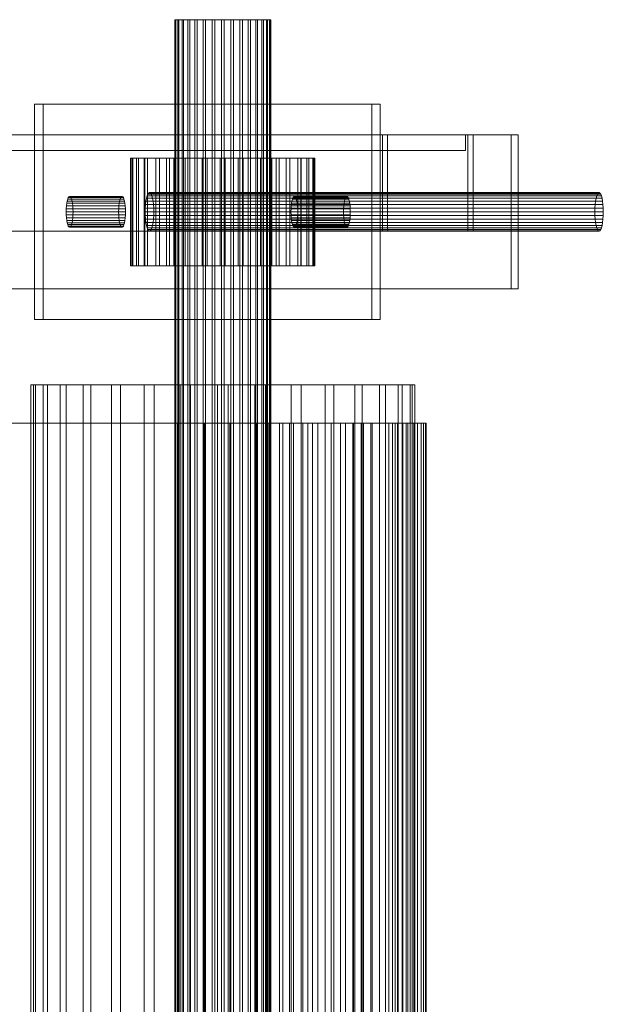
# Model space of a CAD drawing. Header units: millimetres. Extents: x -3490 to 61924, y -72580 to 6847.
# Tile 649 of 656: x 27847 to 27999, y -20681 to -20425. Entities that reach past the tile are written whole.
import ezdxf

# ---------------------------------------------------------------- set-up
doc = ezdxf.new("R2010")
doc.units = ezdxf.units.MM
doc.layers.add('superior_C10', color=7, linetype='Continuous', lineweight=0)

msp = doc.modelspace()

# ---------------------------------------------------------------- linework, layer by layer
at = {"layer": 'superior_C10'}
for p, q in [((27887.505, -20425), (27887.677, -20425)), ((27887.813, -20425), (27887.505, -20425)), ((27887.505, -20425), (27887.505, -20935)), ((27887.677, -20425), (27888.323, -20425)), ((27887.677, -20425), (27887.677, -20935)), ((27888.589, -20425), (27887.813, -20425)), ((27887.813, -20935), (27887.813, -20425)), ((27888.323, -20425), (27889.418, -20425)), ((27888.323, -20425), (27888.323, -20935)), ((27889.804, -20425), (27888.589, -20425)), ((27888.589, -20425), (27888.589, -20935)), ((27889.418, -20425), (27890.919, -20425)), ((27889.418, -20425), (27889.418, -20935)), ((27891.41, -20425), (27889.804, -20425)), ((27889.804, -20425), (27889.804, -20935)), ((27890.919, -20425), (27892.769, -20425)), ((27890.919, -20425), (27890.919, -20935)), ((27893.347, -20425), (27891.41, -20425)), ((27891.41, -20425), (27891.41, -20935)), ((27892.769, -20425), (27894.897, -20425)), ((27892.769, -20425), (27892.769, -20935)), ((27895.539, -20425), (27893.347, -20425)), ((27893.347, -20425), (27893.347, -20935)), ((27894.897, -20425), (27897.222, -20425)), ((27894.897, -20425), (27894.897, -20935)), ((27897.903, -20425), (27895.539, -20425)), ((27895.539, -20425), (27895.539, -20935)), ((27897.222, -20425), (27899.653, -20425)), ((27897.222, -20425), (27897.222, -20935)), ((27900.347, -20425), (27897.903, -20425)), ((27897.903, -20425), (27897.903, -20935)), ((27899.653, -20425), (27902.097, -20425)), ((27899.653, -20425), (27899.653, -20935)), ((27902.778, -20425), (27900.347, -20425)), ((27900.347, -20425), (27900.347, -20935)), ((27902.097, -20425), (27904.461, -20425)), ((27902.097, -20425), (27902.097, -20935)), ((27905.103, -20425), (27902.778, -20425)), ((27902.778, -20425), (27902.778, -20935)), ((27904.461, -20425), (27906.653, -20425)), ((27904.461, -20425), (27904.461, -20935)), ((27907.231, -20425), (27905.103, -20425)), ((27905.103, -20425), (27905.103, -20935)), ((27906.653, -20425), (27908.59, -20425)), ((27906.653, -20425), (27906.653, -20935)), ((27909.081, -20425), (27907.231, -20425)), ((27907.231, -20425), (27907.231, -20935)), ((27908.59, -20425), (27910.196, -20425)), ((27908.59, -20425), (27908.59, -20935)), ((27910.582, -20425), (27909.081, -20425)), ((27909.081, -20425), (27909.081, -20935)), ((27910.196, -20425), (27911.411, -20425)), ((27910.196, -20425), (27910.196, -20935)), ((27911.677, -20425), (27910.582, -20425)), ((27910.582, -20425), (27910.582, -20935)), ((27911.411, -20425), (27912.187, -20425)), ((27911.411, -20425), (27911.411, -20935)), ((27912.323, -20425), (27911.677, -20425)), ((27911.677, -20425), (27911.677, -20935)), ((27912.187, -20425), (27912.495, -20425)), ((27912.187, -20425), (27912.187, -20935)), ((27912.495, -20425), (27912.323, -20425)), ((27912.323, -20425), (27912.323, -20935)), ((27912.495, -20425), (27912.495, -20935)), ((27851.013, -20503), (27851.013, -20447)), ((27851.013, -20447), (27938.762, -20447)), ((27851.013, -20447), (27853.236, -20447)), ((27940.985, -20447), (27853.236, -20447)), ((27853.236, -20447), (27853.236, -20503)), ((27938.762, -20447), (27938.762, -20503)), ((27940.985, -20447), (27938.762, -20447)), ((27940.985, -20503), (27940.985, -20447)), ((18725.079, -20455), (27941.576, -20455)), ((27942.91, -20455), (18726.412, -20455)), ((27963.137, -20455), (18746.639, -20455)), ((18747.306, -20455), (27963.804, -20455)), ((27965.137, -20455), (18748.639, -20455)), ((27809.347, -20455), (27975.094, -20455)), ((27976.872, -20455), (27811.125, -20455)), ((27941.576, -20455), (27941.576, -20459)), ((27963.137, -20455), (27941.576, -20455)), ((27941.576, -20455), (27941.576, -20480)), ((27942.91, -20455), (27941.576, -20455)), ((27942.91, -20480), (27942.91, -20455)), ((27963.137, -20459), (27963.137, -20455)), ((27963.804, -20455), (27963.804, -20480)), ((27965.137, -20455), (27963.804, -20455)), ((27965.137, -20480), (27965.137, -20455)), ((27975.094, -20455), (27975.094, -20495)), ((27976.872, -20455), (27975.094, -20455)), ((27976.872, -20495), (27976.872, -20455)), ((27941.576, -20459), (18725.079, -20459)), ((18746.639, -20459), (27963.137, -20459)), ((27941.576, -20459), (27963.137, -20459)), ((27876.009, -20461), (27876.34, -20461)), ((27876.6, -20461), (27876.009, -20461)), ((27876.009, -20461), (27876.009, -20489)), ((27876.34, -20461), (27877.58, -20461)), ((27876.34, -20461), (27876.34, -20489)), ((27878.091, -20461), (27876.6, -20461)), ((27876.6, -20489), (27876.6, -20461)), ((27877.58, -20461), (27879.682, -20461)), ((27877.58, -20461), (27877.58, -20489)), ((27880.423, -20461), (27878.091, -20461)), ((27878.091, -20461), (27878.091, -20489)), ((27879.561, -20489), (27879.561, -20461)), ((27879.561, -20461), (27914.66, -20461)), ((27879.561, -20461), (27885.34, -20461)), ((27879.682, -20461), (27882.564, -20461)), ((27879.682, -20461), (27879.682, -20489)), ((27883.508, -20461), (27880.423, -20461)), ((27880.423, -20461), (27880.423, -20489)), ((27882.564, -20461), (27886.117, -20461)), ((27882.564, -20461), (27882.564, -20489)), ((27887.226, -20461), (27883.508, -20461)), ((27883.508, -20461), (27883.508, -20489)), ((27920.439, -20461), (27885.34, -20461)), ((27885.34, -20461), (27885.34, -20489)), ((27886.117, -20461), (27890.203, -20461)), ((27886.117, -20461), (27886.117, -20489)), ((27891.435, -20461), (27887.226, -20461)), ((27887.226, -20461), (27887.226, -20489)), ((27890.203, -20461), (27894.666, -20461)), ((27890.203, -20461), (27890.203, -20489)), ((27895.974, -20461), (27891.435, -20461)), ((27891.435, -20461), (27891.435, -20489)), ((27894.666, -20461), (27899.333, -20461)), ((27894.666, -20461), (27894.666, -20489)), ((27900.667, -20461), (27895.974, -20461)), ((27895.974, -20461), (27895.974, -20489)), ((27899.333, -20461), (27904.026, -20461)), ((27899.333, -20461), (27899.333, -20489)), ((27905.334, -20461), (27900.667, -20461)), ((27900.667, -20461), (27900.667, -20489)), ((27904.026, -20461), (27908.565, -20461)), ((27904.026, -20461), (27904.026, -20489)), ((27909.797, -20461), (27905.334, -20461)), ((27905.334, -20461), (27905.334, -20489)), ((27908.565, -20461), (27912.774, -20461)), ((27908.565, -20461), (27908.565, -20489)), ((27913.883, -20461), (27909.797, -20461)), ((27909.797, -20461), (27909.797, -20489)), ((27912.774, -20461), (27916.492, -20461)), ((27912.774, -20461), (27912.774, -20489)), ((27917.436, -20461), (27913.883, -20461)), ((27913.883, -20461), (27913.883, -20489)), ((27914.66, -20461), (27914.66, -20489)), ((27920.439, -20461), (27914.66, -20461)), ((27916.492, -20461), (27919.577, -20461)), ((27916.492, -20461), (27916.492, -20489)), ((27920.318, -20461), (27917.436, -20461)), ((27917.436, -20461), (27917.436, -20489)), ((27919.577, -20461), (27921.909, -20461)), ((27919.577, -20461), (27919.577, -20489)), ((27922.42, -20461), (27920.318, -20461)), ((27920.318, -20461), (27920.318, -20489)), ((27920.439, -20489), (27920.439, -20461)), ((27921.909, -20461), (27923.4, -20461)), ((27921.909, -20461), (27921.909, -20489)), ((27923.66, -20461), (27922.42, -20461)), ((27922.42, -20461), (27922.42, -20489)), ((27923.4, -20461), (27923.991, -20461)), ((27923.4, -20461), (27923.4, -20489)), ((27923.991, -20461), (27923.66, -20461)), ((27923.66, -20461), (27923.66, -20489)), ((27923.991, -20461), (27923.991, -20489)), ((27880.505, -20470.381), (27880.312, -20470.843)), ((27880.713, -20470.096), (27880.505, -20470.381)), ((27997.503, -20470.381), (27880.505, -20470.381)), ((27880.93, -20470), (27880.713, -20470.096)), ((27997.711, -20470.096), (27880.713, -20470.096)), ((27881.147, -20470.096), (27880.93, -20470)), ((27997.928, -20470), (27880.93, -20470)), ((27881.355, -20470.381), (27881.147, -20470.096)), ((27998.145, -20470.096), (27881.147, -20470.096)), ((27881.547, -20470.843), (27881.355, -20470.381)), ((27998.353, -20470.381), (27881.355, -20470.381)), ((27997.311, -20470.843), (27997.503, -20470.381)), ((27997.503, -20470.381), (27997.711, -20470.096)), ((27997.711, -20470.096), (27997.928, -20470)), ((27997.928, -20470), (27998.145, -20470.096)), ((27998.145, -20470.096), (27998.353, -20470.381)), ((27998.353, -20470.381), (27998.545, -20470.843)), ((27859.408, -20472.778), (27859.326, -20473.469)), ((27859.518, -20472.172), (27859.408, -20472.778)), ((27873.057, -20472.778), (27859.408, -20472.778)), ((27859.653, -20471.674), (27859.518, -20472.172)), ((27873.168, -20472.172), (27859.518, -20472.172)), ((27859.807, -20471.304), (27859.653, -20471.674)), ((27873.303, -20471.674), (27859.653, -20471.674)), ((27859.974, -20471.077), (27859.807, -20471.304)), ((27873.457, -20471.304), (27859.807, -20471.304)), ((27860.147, -20471), (27859.974, -20471.077)), ((27873.623, -20471.077), (27859.974, -20471.077)), ((27860.32, -20471.077), (27860.147, -20471)), ((27873.797, -20471), (27860.147, -20471)), ((27860.487, -20471.304), (27860.32, -20471.077)), ((27873.97, -20471.077), (27860.32, -20471.077)), ((27860.641, -20471.674), (27860.487, -20471.304)), ((27874.137, -20471.304), (27860.487, -20471.304)), ((27860.776, -20472.172), (27860.641, -20471.674)), ((27874.291, -20471.674), (27860.641, -20471.674)), ((27860.886, -20472.778), (27860.776, -20472.172)), ((27874.425, -20472.172), (27860.776, -20472.172)), ((27860.968, -20473.469), (27860.886, -20472.778)), ((27874.536, -20472.778), (27860.886, -20472.778)), ((27872.975, -20473.469), (27873.057, -20472.778)), ((27873.057, -20472.778), (27873.168, -20472.172)), ((27873.168, -20472.172), (27873.303, -20471.674)), ((27873.303, -20471.674), (27873.457, -20471.304)), ((27873.457, -20471.304), (27873.623, -20471.077)), ((27873.623, -20471.077), (27873.797, -20471)), ((27873.797, -20471), (27873.97, -20471.077)), ((27873.97, -20471.077), (27874.137, -20471.304)), ((27874.137, -20471.304), (27874.291, -20471.674)), ((27874.291, -20471.674), (27874.425, -20472.172)), ((27874.425, -20472.172), (27874.536, -20472.778)), ((27874.536, -20472.778), (27874.618, -20473.469)), ((27879.903, -20473.087), (27879.84, -20474.025)), ((27880.006, -20472.222), (27879.903, -20473.087)), ((27996.901, -20473.087), (27879.903, -20473.087)), ((27880.144, -20471.464), (27880.006, -20472.222)), ((27997.004, -20472.222), (27880.006, -20472.222)), ((27880.312, -20470.843), (27880.144, -20471.464)), ((27997.142, -20471.464), (27880.144, -20471.464)), ((27997.311, -20470.843), (27880.312, -20470.843)), ((27881.716, -20471.464), (27881.547, -20470.843)), ((27998.545, -20470.843), (27881.547, -20470.843)), ((27881.854, -20472.222), (27881.716, -20471.464)), ((27998.714, -20471.464), (27881.716, -20471.464)), ((27881.957, -20473.087), (27881.854, -20472.222)), ((27998.852, -20472.222), (27881.854, -20472.222)), ((27882.02, -20474.025), (27881.957, -20473.087)), ((27998.955, -20473.087), (27881.957, -20473.087)), ((27917.907, -20472.778), (27917.825, -20473.469)), ((27918.017, -20472.172), (27917.907, -20472.778)), ((27931.557, -20472.778), (27917.907, -20472.778)), ((27918.152, -20471.674), (27918.017, -20472.172)), ((27931.667, -20472.172), (27918.017, -20472.172)), ((27918.306, -20471.304), (27918.152, -20471.674)), ((27931.802, -20471.674), (27918.152, -20471.674)), ((27918.473, -20471.077), (27918.306, -20471.304)), ((27931.956, -20471.304), (27918.306, -20471.304)), ((27918.646, -20471), (27918.473, -20471.077)), ((27932.122, -20471.077), (27918.473, -20471.077)), ((27918.82, -20471.077), (27918.646, -20471)), ((27932.296, -20471), (27918.646, -20471)), ((27918.986, -20471.304), (27918.82, -20471.077)), ((27932.469, -20471.077), (27918.82, -20471.077)), ((27919.14, -20471.674), (27918.986, -20471.304)), ((27932.636, -20471.304), (27918.986, -20471.304)), ((27919.275, -20472.172), (27919.14, -20471.674)), ((27932.79, -20471.674), (27919.14, -20471.674)), ((27919.385, -20472.778), (27919.275, -20472.172)), ((27932.925, -20472.172), (27919.275, -20472.172)), ((27919.467, -20473.469), (27919.385, -20472.778)), ((27933.035, -20472.778), (27919.385, -20472.778)), ((27931.474, -20473.469), (27931.557, -20472.778)), ((27931.557, -20472.778), (27931.667, -20472.172)), ((27931.667, -20472.172), (27931.802, -20471.674)), ((27931.802, -20471.674), (27931.956, -20471.304)), ((27931.956, -20471.304), (27932.122, -20471.077)), ((27932.122, -20471.077), (27932.296, -20471)), ((27932.296, -20471), (27932.469, -20471.077)), ((27932.469, -20471.077), (27932.636, -20471.304)), ((27932.636, -20471.304), (27932.79, -20471.674)), ((27932.79, -20471.674), (27932.925, -20472.172)), ((27932.925, -20472.172), (27933.035, -20472.778)), ((27933.035, -20472.778), (27933.117, -20473.469)), ((27996.838, -20474.025), (27996.901, -20473.087)), ((27996.901, -20473.087), (27997.004, -20472.222)), ((27997.004, -20472.222), (27997.142, -20471.464)), ((27997.142, -20471.464), (27997.311, -20470.843)), ((27998.545, -20470.843), (27998.714, -20471.464)), ((27998.714, -20471.464), (27998.852, -20472.222)), ((27998.852, -20472.222), (27998.955, -20473.087)), ((27998.955, -20473.087), (27999.018, -20474.025)), ((27859.275, -20474.22), (27859.258, -20475)), ((27859.258, -20475), (27859.275, -20475.78)), ((27872.908, -20475), (27859.258, -20475)), ((27859.326, -20473.469), (27859.275, -20474.22)), ((27872.925, -20474.22), (27859.275, -20474.22)), ((27859.275, -20475.78), (27859.326, -20476.531)), ((27872.925, -20475.78), (27859.275, -20475.78)), ((27872.975, -20473.469), (27859.326, -20473.469)), ((27861.019, -20474.22), (27860.968, -20473.469)), ((27874.618, -20473.469), (27860.968, -20473.469)), ((27860.968, -20476.531), (27861.019, -20475.78)), ((27861.036, -20475), (27861.019, -20474.22)), ((27874.669, -20474.22), (27861.019, -20474.22)), ((27861.019, -20475.78), (27861.036, -20475)), ((27874.669, -20475.78), (27861.019, -20475.78)), ((27874.686, -20475), (27861.036, -20475)), ((27872.908, -20475), (27872.925, -20474.22)), ((27872.925, -20475.78), (27872.908, -20475)), ((27872.925, -20474.22), (27872.975, -20473.469)), ((27872.975, -20476.531), (27872.925, -20475.78)), ((27874.618, -20473.469), (27874.669, -20474.22)), ((27874.669, -20475.78), (27874.618, -20476.531)), ((27874.669, -20474.22), (27874.686, -20475)), ((27874.686, -20475), (27874.669, -20475.78)), ((27879.84, -20474.025), (27879.818, -20475)), ((27879.818, -20475), (27879.84, -20475.975)), ((27996.817, -20475), (27879.818, -20475)), ((27996.838, -20474.025), (27879.84, -20474.025)), ((27882.041, -20475), (27882.02, -20474.025)), ((27999.018, -20474.025), (27882.02, -20474.025)), ((27882.02, -20475.975), (27882.041, -20475)), ((27999.039, -20475), (27882.041, -20475)), ((27917.774, -20474.22), (27917.757, -20475)), ((27917.757, -20475), (27917.774, -20475.78)), ((27931.407, -20475), (27917.757, -20475)), ((27917.825, -20473.469), (27917.774, -20474.22)), ((27931.424, -20474.22), (27917.774, -20474.22)), ((27917.774, -20475.78), (27917.825, -20476.531)), ((27931.424, -20475.78), (27917.774, -20475.78)), ((27931.474, -20473.469), (27917.825, -20473.469)), ((27919.518, -20474.22), (27919.467, -20473.469)), ((27933.117, -20473.469), (27919.467, -20473.469)), ((27919.467, -20476.531), (27919.518, -20475.78)), ((27919.535, -20475), (27919.518, -20474.22)), ((27933.168, -20474.22), (27919.518, -20474.22)), ((27919.518, -20475.78), (27919.535, -20475)), ((27933.168, -20475.78), (27919.518, -20475.78)), ((27933.185, -20475), (27919.535, -20475)), ((27931.407, -20475), (27931.424, -20474.22)), ((27931.424, -20475.78), (27931.407, -20475)), ((27931.424, -20474.22), (27931.474, -20473.469)), ((27931.474, -20476.531), (27931.424, -20475.78)), ((27933.117, -20473.469), (27933.168, -20474.22)), ((27933.168, -20475.78), (27933.117, -20476.531)), ((27933.168, -20474.22), (27933.185, -20475)), ((27933.185, -20475), (27933.168, -20475.78)), ((27996.817, -20475), (27996.838, -20474.025)), ((27996.838, -20475.975), (27996.817, -20475)), ((27999.018, -20474.025), (27999.039, -20475)), ((27999.039, -20475), (27999.018, -20475.975)), ((27859.326, -20476.531), (27859.408, -20477.222)), ((27872.975, -20476.531), (27859.326, -20476.531)), ((27859.408, -20477.222), (27859.518, -20477.828)), ((27873.057, -20477.222), (27859.408, -20477.222)), ((27859.518, -20477.828), (27859.653, -20478.326)), ((27873.168, -20477.828), (27859.518, -20477.828)), ((27859.653, -20478.326), (27859.807, -20478.696)), ((27873.303, -20478.326), (27859.653, -20478.326)), ((27860.487, -20478.696), (27860.641, -20478.326)), ((27860.641, -20478.326), (27860.776, -20477.828)), ((27874.291, -20478.326), (27860.641, -20478.326)), ((27860.776, -20477.828), (27860.886, -20477.222)), ((27874.425, -20477.828), (27860.776, -20477.828)), ((27860.886, -20477.222), (27860.968, -20476.531)), ((27874.536, -20477.222), (27860.886, -20477.222)), ((27874.618, -20476.531), (27860.968, -20476.531)), ((27873.057, -20477.222), (27872.975, -20476.531)), ((27873.168, -20477.828), (27873.057, -20477.222)), ((27873.303, -20478.326), (27873.168, -20477.828)), ((27873.457, -20478.696), (27873.303, -20478.326)), ((27874.291, -20478.326), (27874.137, -20478.696)), ((27874.425, -20477.828), (27874.291, -20478.326)), ((27874.536, -20477.222), (27874.425, -20477.828)), ((27874.618, -20476.531), (27874.536, -20477.222)), ((27879.84, -20475.975), (27879.903, -20476.913)), ((27996.838, -20475.975), (27879.84, -20475.975)), ((27879.903, -20476.913), (27880.006, -20477.778)), ((27996.901, -20476.913), (27879.903, -20476.913)), ((27880.006, -20477.778), (27880.144, -20478.536)), ((27997.004, -20477.778), (27880.006, -20477.778)), ((27881.716, -20478.536), (27881.854, -20477.778)), ((27881.854, -20477.778), (27881.957, -20476.913)), ((27998.852, -20477.778), (27881.854, -20477.778)), ((27881.957, -20476.913), (27882.02, -20475.975)), ((27998.955, -20476.913), (27881.957, -20476.913)), ((27999.018, -20475.975), (27882.02, -20475.975)), ((27917.825, -20476.531), (27917.907, -20477.222)), ((27931.474, -20476.531), (27917.825, -20476.531)), ((27917.907, -20477.222), (27918.017, -20477.828)), ((27931.557, -20477.222), (27917.907, -20477.222)), ((27918.017, -20477.828), (27918.152, -20478.326)), ((27931.667, -20477.828), (27918.017, -20477.828)), ((27918.152, -20478.326), (27918.306, -20478.696)), ((27931.802, -20478.326), (27918.152, -20478.326)), ((27918.986, -20478.696), (27919.14, -20478.326)), ((27919.14, -20478.326), (27919.275, -20477.828)), ((27932.79, -20478.326), (27919.14, -20478.326)), ((27919.275, -20477.828), (27919.385, -20477.222)), ((27932.925, -20477.828), (27919.275, -20477.828)), ((27919.385, -20477.222), (27919.467, -20476.531)), ((27933.035, -20477.222), (27919.385, -20477.222)), ((27933.117, -20476.531), (27919.467, -20476.531)), ((27931.557, -20477.222), (27931.474, -20476.531)), ((27931.667, -20477.828), (27931.557, -20477.222)), ((27931.802, -20478.326), (27931.667, -20477.828)), ((27931.956, -20478.696), (27931.802, -20478.326)), ((27932.79, -20478.326), (27932.636, -20478.696)), ((27932.925, -20477.828), (27932.79, -20478.326)), ((27933.035, -20477.222), (27932.925, -20477.828)), ((27933.117, -20476.531), (27933.035, -20477.222)), ((27996.901, -20476.913), (27996.838, -20475.975)), ((27997.004, -20477.778), (27996.901, -20476.913)), ((27997.142, -20478.536), (27997.004, -20477.778)), ((27998.852, -20477.778), (27998.714, -20478.536)), ((27998.955, -20476.913), (27998.852, -20477.778)), ((27999.018, -20475.975), (27998.955, -20476.913)), ((27941.576, -20480), (18725.079, -20480)), ((18726.412, -20480), (27942.91, -20480)), ((27963.804, -20480), (18747.306, -20480)), ((18748.639, -20480), (27965.137, -20480)), ((27859.807, -20478.696), (27859.974, -20478.923)), ((27873.457, -20478.696), (27859.807, -20478.696)), ((27859.974, -20478.923), (27860.147, -20479)), ((27873.623, -20478.923), (27859.974, -20478.923)), ((27860.147, -20479), (27860.32, -20478.923)), ((27860.147, -20479), (27873.797, -20479)), ((27860.32, -20478.923), (27860.487, -20478.696)), ((27873.97, -20478.923), (27860.32, -20478.923)), ((27874.137, -20478.696), (27860.487, -20478.696)), ((27873.623, -20478.923), (27873.457, -20478.696)), ((27873.797, -20479), (27873.623, -20478.923)), ((27873.97, -20478.923), (27873.797, -20479)), ((27874.137, -20478.696), (27873.97, -20478.923)), ((27880.144, -20478.536), (27880.312, -20479.157)), ((27997.142, -20478.536), (27880.144, -20478.536)), ((27880.312, -20479.157), (27880.505, -20479.619)), ((27997.311, -20479.157), (27880.312, -20479.157)), ((27880.505, -20479.619), (27880.713, -20479.904)), ((27997.503, -20479.619), (27880.505, -20479.619)), ((27880.713, -20479.904), (27880.93, -20480)), ((27997.711, -20479.904), (27880.713, -20479.904)), ((27880.93, -20480), (27881.147, -20479.904)), ((27880.93, -20480), (27997.928, -20480)), ((27881.147, -20479.904), (27881.355, -20479.619)), ((27998.145, -20479.904), (27881.147, -20479.904)), ((27881.355, -20479.619), (27881.547, -20479.157)), ((27998.353, -20479.619), (27881.355, -20479.619)), ((27881.547, -20479.157), (27881.716, -20478.536)), ((27998.545, -20479.157), (27881.547, -20479.157)), ((27998.714, -20478.536), (27881.716, -20478.536)), ((27918.306, -20478.696), (27918.473, -20478.923)), ((27931.956, -20478.696), (27918.306, -20478.696)), ((27918.473, -20478.923), (27918.646, -20479)), ((27932.122, -20478.923), (27918.473, -20478.923)), ((27918.646, -20479), (27918.82, -20478.923)), ((27918.646, -20479), (27932.296, -20479)), ((27918.82, -20478.923), (27918.986, -20478.696)), ((27932.469, -20478.923), (27918.82, -20478.923)), ((27932.636, -20478.696), (27918.986, -20478.696)), ((27932.122, -20478.923), (27931.956, -20478.696)), ((27932.296, -20479), (27932.122, -20478.923)), ((27932.469, -20478.923), (27932.296, -20479)), ((27932.636, -20478.696), (27932.469, -20478.923)), ((27941.576, -20480), (27942.91, -20480)), ((27963.804, -20480), (27965.137, -20480)), ((27997.311, -20479.157), (27997.142, -20478.536)), ((27997.503, -20479.619), (27997.311, -20479.157)), ((27997.711, -20479.904), (27997.503, -20479.619)), ((27997.928, -20480), (27997.711, -20479.904)), ((27998.145, -20479.904), (27997.928, -20480)), ((27998.353, -20479.619), (27998.145, -20479.904)), ((27998.545, -20479.157), (27998.353, -20479.619)), ((27998.714, -20478.536), (27998.545, -20479.157)), ((27876.34, -20489), (27876.009, -20489)), ((27876.009, -20489), (27876.6, -20489)), ((27877.58, -20489), (27876.34, -20489)), ((27876.6, -20489), (27878.091, -20489)), ((27879.682, -20489), (27877.58, -20489)), ((27878.091, -20489), (27880.423, -20489)), ((27914.66, -20489), (27879.561, -20489)), ((27879.561, -20489), (27885.34, -20489)), ((27882.564, -20489), (27879.682, -20489)), ((27880.423, -20489), (27883.508, -20489)), ((27886.117, -20489), (27882.564, -20489)), ((27883.508, -20489), (27887.226, -20489)), ((27885.34, -20489), (27920.439, -20489)), ((27890.203, -20489), (27886.117, -20489)), ((27887.226, -20489), (27891.435, -20489)), ((27894.666, -20489), (27890.203, -20489)), ((27891.435, -20489), (27895.974, -20489)), ((27899.333, -20489), (27894.666, -20489)), ((27895.974, -20489), (27900.667, -20489)), ((27904.026, -20489), (27899.333, -20489)), ((27900.667, -20489), (27905.334, -20489)), ((27908.565, -20489), (27904.026, -20489)), ((27905.334, -20489), (27909.797, -20489)), ((27912.774, -20489), (27908.565, -20489)), ((27909.797, -20489), (27913.883, -20489)), ((27916.492, -20489), (27912.774, -20489)), ((27913.883, -20489), (27917.436, -20489)), ((27914.66, -20489), (27920.439, -20489)), ((27919.577, -20489), (27916.492, -20489)), ((27917.436, -20489), (27920.318, -20489)), ((27921.909, -20489), (27919.577, -20489)), ((27920.318, -20489), (27922.42, -20489)), ((27923.4, -20489), (27921.909, -20489)), ((27922.42, -20489), (27923.66, -20489)), ((27923.991, -20489), (27923.4, -20489)), ((27923.66, -20489), (27923.991, -20489)), ((27975.094, -20495), (27809.347, -20495)), ((27811.125, -20495), (27976.872, -20495)), ((27975.094, -20495), (27976.872, -20495)), ((27938.762, -20503), (27851.013, -20503)), ((27851.013, -20503), (27853.236, -20503)), ((27853.236, -20503), (27940.985, -20503)), ((27938.762, -20503), (27940.985, -20503)), ((27850.019, -20520), (27850.709, -20520)), ((27851.251, -20520), (27850.019, -20520)), ((27850.019, -20520), (27850.019, -20840)), ((27850.709, -20520), (27853.292, -20520)), ((27850.709, -20520), (27850.709, -20840)), ((27854.356, -20520), (27851.251, -20520)), ((27851.251, -20840), (27851.251, -20520)), ((27853.292, -20520), (27857.671, -20520)), ((27853.292, -20520), (27853.292, -20840)), ((27859.215, -20520), (27854.356, -20520)), ((27854.356, -20520), (27854.356, -20840)), ((27857.671, -20520), (27863.676, -20520)), ((27857.671, -20520), (27857.671, -20840)), ((27865.641, -20520), (27859.215, -20520)), ((27859.215, -20520), (27859.215, -20840)), ((27863.676, -20520), (27871.077, -20520)), ((27863.676, -20520), (27863.676, -20840)), ((27873.388, -20520), (27865.641, -20520)), ((27865.641, -20520), (27865.641, -20840)), ((27871.077, -20520), (27879.589, -20520)), ((27871.077, -20520), (27871.077, -20840)), ((27882.157, -20520), (27873.388, -20520)), ((27873.388, -20520), (27873.388, -20840)), ((27879.589, -20520), (27888.886, -20520)), ((27879.589, -20520), (27879.589, -20840)), ((27891.612, -20520), (27882.157, -20520)), ((27882.157, -20520), (27882.157, -20840)), ((27888.886, -20520), (27898.611, -20520)), ((27888.886, -20520), (27888.886, -20840)), ((27901.389, -20520), (27891.612, -20520)), ((27891.612, -20520), (27891.612, -20840)), ((27898.611, -20520), (27908.388, -20520)), ((27898.611, -20520), (27898.611, -20840)), ((27911.114, -20520), (27901.389, -20520)), ((27901.389, -20520), (27901.389, -20840)), ((27908.388, -20520), (27917.843, -20520)), ((27908.388, -20520), (27908.388, -20840)), ((27920.411, -20520), (27911.114, -20520)), ((27911.114, -20520), (27911.114, -20840)), ((27917.843, -20520), (27926.612, -20520)), ((27917.843, -20520), (27917.843, -20840)), ((27928.923, -20520), (27920.411, -20520)), ((27920.411, -20520), (27920.411, -20840)), ((27926.612, -20520), (27934.359, -20520)), ((27926.612, -20520), (27926.612, -20840)), ((27936.324, -20520), (27928.923, -20520)), ((27928.923, -20520), (27928.923, -20840)), ((27934.359, -20520), (27940.785, -20520)), ((27934.359, -20520), (27934.359, -20840)), ((27942.329, -20520), (27936.324, -20520)), ((27936.324, -20520), (27936.324, -20840)), ((27940.785, -20520), (27945.644, -20520)), ((27940.785, -20520), (27940.785, -20840)), ((27946.708, -20520), (27942.329, -20520)), ((27942.329, -20520), (27942.329, -20840)), ((27945.644, -20520), (27948.749, -20520)), ((27945.644, -20520), (27945.644, -20840)), ((27949.291, -20520), (27946.708, -20520)), ((27946.708, -20520), (27946.708, -20840)), ((27948.749, -20520), (27949.981, -20520)), ((27948.749, -20520), (27948.749, -20840)), ((27949.981, -20520), (27949.291, -20520)), ((27949.291, -20520), (27949.291, -20840)), ((27949.981, -20520), (27949.981, -20840)), ((18808.22, -20530), (27888.22, -20530)), ((27888.886, -20530), (18808.886, -20530)), ((18831.114, -20530), (27911.114, -20530)), ((27911.78, -20530), (18831.78, -20530)), ((27888.22, -20530), (27888.22, -20830)), ((27888.886, -20530), (27888.22, -20530)), ((27888.22, -20530), (27895.065, -20530)), ((27888.886, -20830), (27888.886, -20530)), ((27895.345, -20530), (27888.886, -20530)), ((27895.345, -20530), (27895.065, -20530)), ((27895.065, -20530), (27901.995, -20530)), ((27895.065, -20530), (27895.065, -20830)), ((27901.882, -20530), (27895.345, -20530)), ((27895.345, -20830), (27895.345, -20530)), ((27908.388, -20530), (27901.882, -20530)), ((27901.882, -20530), (27901.995, -20530)), ((27901.882, -20830), (27901.882, -20530)), ((27901.995, -20530), (27908.891, -20530)), ((27901.995, -20530), (27901.995, -20830)), ((27914.75, -20530), (27908.388, -20530)), ((27908.388, -20530), (27908.891, -20530)), ((27908.388, -20830), (27908.388, -20530)), ((27908.891, -20530), (27915.635, -20530)), ((27908.891, -20530), (27908.891, -20830)), ((27911.114, -20530), (27911.114, -20830)), ((27911.78, -20530), (27911.114, -20530)), ((27911.114, -20530), (27917.382, -20530)), ((27911.78, -20830), (27911.78, -20530)), ((27918.424, -20530), (27911.78, -20530)), ((27920.86, -20530), (27914.75, -20530)), ((27914.75, -20530), (27915.635, -20530)), ((27914.75, -20830), (27914.75, -20530)), ((27915.635, -20530), (27922.111, -20530)), ((27915.635, -20530), (27915.635, -20830)), ((27917.382, -20530), (27918.424, -20530)), ((27917.382, -20830), (27917.382, -20530)), ((27917.382, -20530), (27923.352, -20530)), ((27918.424, -20530), (27918.424, -20830)), ((27924.753, -20530), (27918.424, -20530)), ((27926.612, -20530), (27920.86, -20530)), ((27920.86, -20530), (27922.111, -20530)), ((27920.86, -20830), (27920.86, -20530)), ((27922.111, -20530), (27928.209, -20530)), ((27922.111, -20530), (27922.111, -20830)), ((27923.352, -20530), (27924.753, -20530)), ((27923.352, -20830), (27923.352, -20530)), ((27923.352, -20530), (27928.923, -20530)), ((27924.753, -20530), (27924.753, -20830)), ((27930.658, -20530), (27924.753, -20530)), ((27931.91, -20530), (27926.612, -20530)), ((27926.612, -20530), (27928.209, -20530)), ((27926.612, -20830), (27926.612, -20530)), ((27928.209, -20530), (27933.824, -20530)), ((27928.209, -20530), (27928.209, -20830)), ((27928.923, -20530), (27930.658, -20530)), ((27928.923, -20830), (27928.923, -20530)), ((27928.923, -20530), (27933.999, -20530)), ((27930.658, -20530), (27930.658, -20830)), ((27936.039, -20530), (27930.658, -20530)), ((27936.661, -20530), (27931.91, -20530)), ((27931.91, -20530), (27933.824, -20530)), ((27931.91, -20830), (27931.91, -20530)), ((27933.824, -20530), (27938.861, -20530)), ((27933.824, -20530), (27933.824, -20830)), ((27933.999, -20530), (27936.039, -20530)), ((27933.999, -20830), (27933.999, -20530)), ((27933.999, -20530), (27938.494, -20530)), ((27936.039, -20530), (27936.039, -20830)), ((27940.803, -20530), (27936.039, -20530)), ((27940.785, -20530), (27936.661, -20530)), ((27936.661, -20530), (27938.861, -20530)), ((27936.661, -20830), (27936.661, -20530)), ((27938.494, -20530), (27940.803, -20530)), ((27938.494, -20830), (27938.494, -20530)), ((27938.494, -20530), (27942.329, -20530)), ((27938.861, -20530), (27943.233, -20530)), ((27938.861, -20530), (27938.861, -20830)), ((27944.212, -20530), (27940.785, -20530)), ((27940.785, -20530), (27943.233, -20530)), ((27940.785, -20830), (27940.785, -20530)), ((27940.803, -20530), (27940.803, -20830)), ((27944.869, -20530), (27940.803, -20530)), ((27942.329, -20530), (27944.869, -20530)), ((27942.329, -20830), (27942.329, -20530)), ((27942.329, -20530), (27945.441, -20530)), ((27943.233, -20530), (27946.864, -20530)), ((27943.233, -20530), (27943.233, -20830)), ((27946.882, -20530), (27944.212, -20530)), ((27944.212, -20530), (27946.864, -20530)), ((27944.212, -20830), (27944.212, -20530)), ((27944.869, -20530), (27944.869, -20830)), ((27948.167, -20530), (27944.869, -20530)), ((27945.441, -20530), (27948.167, -20530)), ((27945.441, -20830), (27945.441, -20530)), ((27945.441, -20530), (27947.775, -20530)), ((27946.864, -20530), (27949.694, -20530)), ((27946.864, -20530), (27946.864, -20830)), ((27948.749, -20530), (27946.882, -20530)), ((27946.882, -20530), (27949.694, -20530)), ((27946.882, -20830), (27946.882, -20530)), ((27947.775, -20530), (27950.641, -20530)), ((27947.775, -20830), (27947.775, -20530)), ((27947.775, -20530), (27949.291, -20530)), ((27948.167, -20530), (27948.167, -20830)), ((27950.641, -20530), (27948.167, -20530)), ((27949.783, -20530), (27948.749, -20530)), ((27948.749, -20530), (27951.674, -20530)), ((27948.749, -20830), (27948.749, -20530)), ((27949.291, -20530), (27952.249, -20530)), ((27949.291, -20830), (27949.291, -20530)), ((27949.291, -20530), (27949.965, -20530)), ((27949.694, -20530), (27951.674, -20530)), ((27949.694, -20530), (27949.694, -20830)), ((27949.965, -20530), (27949.783, -20530)), ((27949.783, -20530), (27952.77, -20530)), ((27949.783, -20830), (27949.783, -20530)), ((27949.965, -20530), (27952.962, -20530)), ((27949.965, -20830), (27949.965, -20530)), ((27950.641, -20530), (27950.641, -20830)), ((27952.249, -20530), (27950.641, -20530)), ((27951.674, -20530), (27952.77, -20530)), ((27951.674, -20530), (27951.674, -20830)), ((27952.249, -20530), (27952.249, -20830)), ((27952.962, -20530), (27952.249, -20530)), ((27952.77, -20530), (27952.962, -20530)), ((27952.77, -20530), (27952.77, -20830)), ((27952.962, -20530), (27952.962, -20830))]:
    msp.add_line(p, q, dxfattribs=at)

doc.saveas('drawing.dxf')
